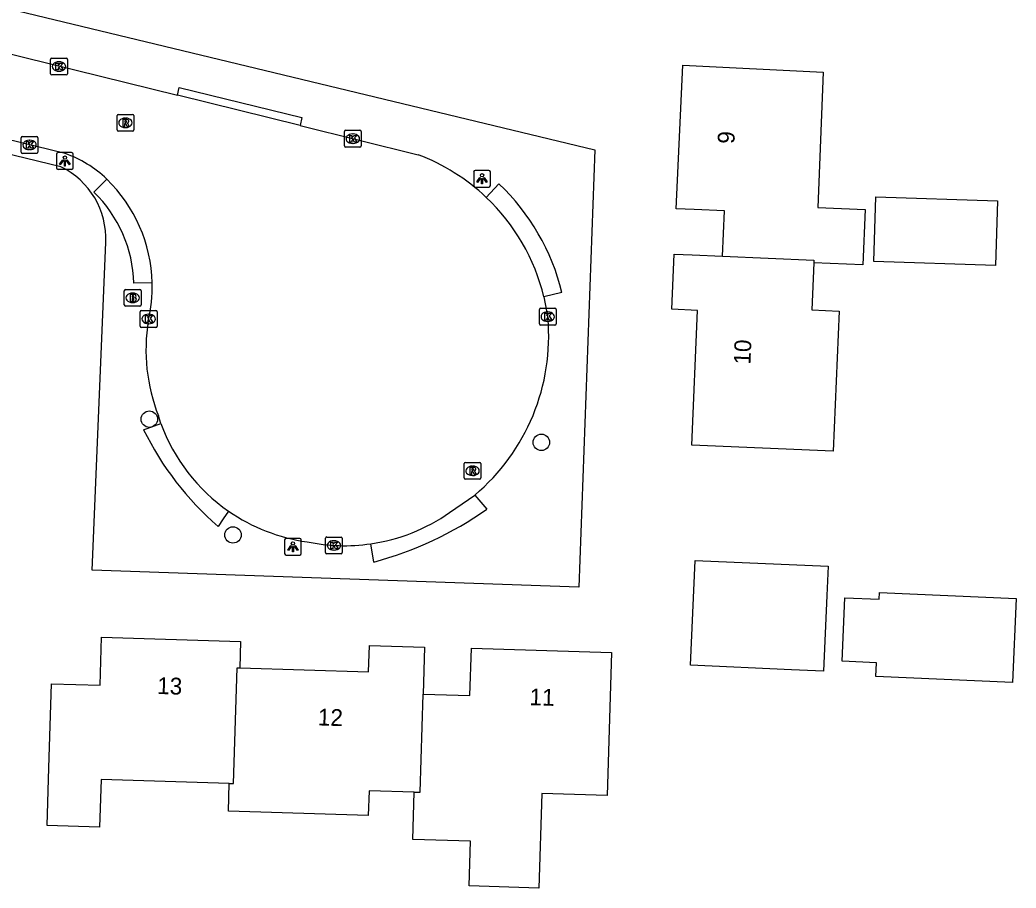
# Model space of a CAD drawing. Extents: x 160732 to 162105, y 387428 to 388479.
# Drawn here: x 161843.4 to 161902.7, y 387858 to 387909.7 of the extents above; entities that cross this region are included whole.
import ezdxf

# ---------------------------------------------------------------- set-up
doc = ezdxf.new("R2010")
doc.units = 0
for name, color, linetype in [('IMGEO_Boom', 7, 'Continuous'), ('IMGEO_Brandkraan', 7, 'Continuous'), ('IMGEO_Kolk', 7, 'Continuous'), ('IMGEO_Lichtpunt', 7, 'Continuous'), ('IMGEO_Pand', 7, 'Continuous'), ('IMGEO_Pand_nummerreeks', 7, 'Continuous'), ('IMGEO_Rijbaan_lokaal_open', 7, 'Continuous'), ('IMGEO_Rioolput', 7, 'Continuous'), ('IMGEO_Voetpad_open', 7, 'Continuous')]:
    doc.layers.add(name, color=color, linetype=linetype)

msp = doc.modelspace()

# ---------------------------------------------------------------- linework, layer by layer
at = {"layer": 'IMGEO_Boom'}
for centre in [(161851.078, 387885.917), (161874.406, 387884.536), (161856.055, 387879.026)]:
    msp.add_circle(centre, 0.489, dxfattribs=at)
at = {"layer": 'IMGEO_Brandkraan'}
for p, q in [((161849.589, 387892.714), (161849.589, 387893.566)), ((161849.664, 387893.64), (161850.516, 387893.64)), ((161850.59, 387893.566), (161850.59, 387892.714)), ((161850.077, 387893.42), (161850.102, 387893.42)), ((161850.516, 387892.64), (161849.664, 387892.64)), ((161850.1, 387892.86), (161850.075, 387892.86))]:
    msp.add_line(p, q, dxfattribs=at)
for points in [[(161849.589, 387892.714), (161849.589, 387893.566)], [(161849.664, 387893.64), (161850.516, 387893.64)], [(161850.59, 387893.566), (161850.59, 387892.714)], [(161849.937, 387893.34), (161849.937, 387892.94), (161850.15, 387892.94)], [(161850.168, 387893.34), (161849.937, 387893.34)], [(161850.116, 387893.259), (161850.062, 387893.259), (161850.062, 387893.183)], [(161850.062, 387893.183), (161850.115, 387893.183)], [(161850.124, 387893.107), (161850.062, 387893.107), (161850.062, 387893.026)], [(161850.062, 387893.026), (161850.124, 387893.026)], [(161850.516, 387892.64), (161849.664, 387892.64)]]:
    msp.add_lwpolyline(points, dxfattribs=at)
for centre, radius, start, end in [((161849.666, 387893.564), 0.0765, 91.55205, 178.44795), ((161849.666, 387893.564), 0.0765, 91.55205, 178.44795), ((161850.514, 387893.564), 0.0765, 1.55205, 88.44795), ((161850.514, 387893.564), 0.0765, 1.55205, 88.44795), ((161850.117, 387893.221), 0.0379, 267.82845, 90.93552), ((161850.125, 387893.066), 0.0404, 269.87594, 90.50774), ((161850.156, 387893.191), 0.251, 268.66757, 293.53466), ((161850.172, 387893.195), 0.145, 59.4692, 91.53667), ((161850.197, 387893.242), 0.0922, 285.51372, 58.15012), ((161850.202, 387893.05), 0.105, 301.31148, 78.98903), ((161849.666, 387892.716), 0.0765, 181.55205, 268.44795), ((161849.666, 387892.716), 0.0765, 181.55205, 268.44795), ((161850.514, 387892.716), 0.0765, 271.55205, 358.44795), ((161850.514, 387892.716), 0.0765, 271.55205, 358.44795)]:
    msp.add_arc(centre, radius, start, end, dxfattribs=at)
for centre, major_axis, ratio, start_param, end_param in [((161850.076, 387893.14), (-0.387, 0.002), 0.722429, 4.712389, 7.853982), ((161850.101, 387893.14), (-0.39, 0.002), 0.717154, 1.570796, 4.712389)]:
    msp.add_ellipse(centre, major_axis=major_axis, ratio=ratio, start_param=start_param, end_param=end_param, dxfattribs=at)
at = {"layer": 'IMGEO_Kolk'}
for p, q in [((161845.202, 387906.485), (161845.202, 387907.337)), ((161845.277, 387907.411), (161846.129, 387907.411)), ((161845.69, 387907.191), (161845.715, 387907.191)), ((161846.203, 387907.337), (161846.203, 387906.485)), ((161845.713, 387906.631), (161845.688, 387906.631)), ((161846.129, 387906.411), (161845.277, 387906.411)), ((161862.687, 387902.188), (161862.687, 387903.04)), ((161862.762, 387903.114), (161863.614, 387903.114)), ((161863.688, 387903.04), (161863.688, 387902.188)), ((161843.448, 387901.815), (161843.448, 387902.667)), ((161843.523, 387902.741), (161844.375, 387902.741)), ((161843.936, 387902.521), (161843.961, 387902.521)), ((161844.449, 387902.667), (161844.449, 387901.815)), ((161863.175, 387902.894), (161863.2, 387902.894)), ((161843.959, 387901.961), (161843.934, 387901.961)), ((161863.614, 387902.114), (161862.762, 387902.114)), ((161863.198, 387902.334), (161863.173, 387902.334)), ((161844.375, 387901.741), (161843.523, 387901.741)), ((161850.536, 387891.455), (161850.536, 387892.307)), ((161850.611, 387892.381), (161851.463, 387892.381)), ((161851.537, 387892.307), (161851.537, 387891.455)), ((161874.286, 387891.592), (161874.286, 387892.444)), ((161874.361, 387892.518), (161875.213, 387892.518)), ((161874.774, 387892.298), (161874.799, 387892.298)), ((161875.287, 387892.444), (161875.287, 387891.592)), ((161851.024, 387892.161), (161851.049, 387892.161)), ((161874.797, 387891.738), (161874.772, 387891.738)), ((161851.463, 387891.381), (161850.611, 387891.381)), ((161851.047, 387891.601), (161851.022, 387891.601)), ((161875.213, 387891.518), (161874.361, 387891.518)), ((161861.561, 387877.976), (161861.561, 387878.828)), ((161861.636, 387878.902), (161862.488, 387878.902)), ((161862.049, 387878.682), (161862.074, 387878.682)), ((161862.562, 387878.828), (161862.562, 387877.976)), ((161862.072, 387878.122), (161862.047, 387878.122)), ((161862.488, 387877.902), (161861.636, 387877.902))]:
    msp.add_line(p, q, dxfattribs=at)
for points in [[(161845.202, 387906.485), (161845.202, 387907.337)], [(161845.277, 387907.411), (161846.129, 387907.411)], [(161845.523, 387907.111), (161845.646, 387907.111), (161845.646, 387906.96), (161845.776, 387907.111), (161845.94, 387907.111), (161845.794, 387906.96), (161845.947, 387906.711), (161845.795, 387906.711), (161845.71, 387906.875), (161845.646, 387906.808), (161845.646, 387906.711), (161845.523, 387906.711), (161845.523, 387907.111)], [(161846.203, 387907.337), (161846.203, 387906.485)], [(161846.129, 387906.411), (161845.277, 387906.411)], [(161862.687, 387902.188), (161862.687, 387903.04)], [(161862.762, 387903.114), (161863.614, 387903.114)], [(161863.688, 387903.04), (161863.688, 387902.188)], [(161843.448, 387901.815), (161843.448, 387902.667)], [(161843.523, 387902.741), (161844.375, 387902.741)], [(161843.769, 387902.441), (161843.892, 387902.441), (161843.892, 387902.29), (161844.022, 387902.441), (161844.186, 387902.441), (161844.04, 387902.29), (161844.193, 387902.041), (161844.041, 387902.041), (161843.956, 387902.205), (161843.892, 387902.138), (161843.892, 387902.041), (161843.769, 387902.041), (161843.769, 387902.441)], [(161844.449, 387902.667), (161844.449, 387901.815)], [(161863.008, 387902.814), (161863.131, 387902.814), (161863.131, 387902.663), (161863.261, 387902.814), (161863.425, 387902.814), (161863.279, 387902.663), (161863.432, 387902.414), (161863.28, 387902.414), (161863.195, 387902.578), (161863.131, 387902.511), (161863.131, 387902.414), (161863.008, 387902.414), (161863.008, 387902.814)], [(161863.614, 387902.114), (161862.762, 387902.114)], [(161844.375, 387901.741), (161843.523, 387901.741)], [(161850.536, 387891.455), (161850.536, 387892.307)], [(161850.611, 387892.381), (161851.463, 387892.381)], [(161851.537, 387892.307), (161851.537, 387891.455)], [(161874.286, 387891.592), (161874.286, 387892.444)], [(161874.361, 387892.518), (161875.213, 387892.518)], [(161875.287, 387892.444), (161875.287, 387891.592)], [(161850.857, 387892.081), (161850.98, 387892.081), (161850.98, 387891.93), (161851.11, 387892.081), (161851.274, 387892.081), (161851.128, 387891.93), (161851.281, 387891.681), (161851.129, 387891.681), (161851.044, 387891.845), (161850.98, 387891.778), (161850.98, 387891.681), (161850.857, 387891.681), (161850.857, 387892.081)], [(161874.607, 387892.218), (161874.73, 387892.218), (161874.73, 387892.067), (161874.86, 387892.218), (161875.024, 387892.218), (161874.878, 387892.067), (161875.031, 387891.818), (161874.879, 387891.818), (161874.794, 387891.982), (161874.73, 387891.915), (161874.73, 387891.818), (161874.607, 387891.818), (161874.607, 387892.218)], [(161851.463, 387891.381), (161850.611, 387891.381)], [(161875.213, 387891.518), (161874.361, 387891.518)], [(161861.561, 387877.976), (161861.561, 387878.828)], [(161861.636, 387878.902), (161862.488, 387878.902)], [(161862.562, 387878.828), (161862.562, 387877.976)], [(161861.882, 387878.602), (161862.005, 387878.602), (161862.005, 387878.451), (161862.135, 387878.602), (161862.299, 387878.602), (161862.153, 387878.451), (161862.306, 387878.202), (161862.154, 387878.202), (161862.069, 387878.366), (161862.005, 387878.299), (161862.005, 387878.202), (161861.882, 387878.202), (161861.882, 387878.602)], [(161862.488, 387877.902), (161861.636, 387877.902)]]:
    msp.add_lwpolyline(points, dxfattribs=at)
for centre, start, end in [((161845.279, 387907.335), 91.55205, 178.44795), ((161845.279, 387907.335), 91.55205, 178.44795), ((161846.127, 387907.335), 1.55205, 88.44795), ((161846.127, 387907.335), 1.55205, 88.44795), ((161845.279, 387906.487), 181.55205, 268.44795), ((161845.279, 387906.487), 181.55205, 268.44795), ((161846.127, 387906.487), 271.55205, 358.44795), ((161846.127, 387906.487), 271.55205, 358.44795), ((161862.764, 387903.038), 91.55205, 178.44795), ((161862.764, 387903.038), 91.55205, 178.44795), ((161863.612, 387903.038), 1.55205, 88.44795), ((161863.612, 387903.038), 1.55205, 88.44795), ((161843.525, 387902.665), 91.55205, 178.44795), ((161843.525, 387902.665), 91.55205, 178.44795), ((161844.373, 387902.665), 1.55205, 88.44795), ((161844.373, 387902.665), 1.55205, 88.44795), ((161843.525, 387901.817), 181.55205, 268.44795), ((161843.525, 387901.817), 181.55205, 268.44795), ((161844.373, 387901.817), 271.55205, 358.44795), ((161844.373, 387901.817), 271.55205, 358.44795), ((161862.764, 387902.19), 181.55205, 268.44795), ((161862.764, 387902.19), 181.55205, 268.44795), ((161863.612, 387902.19), 271.55205, 358.44795), ((161863.612, 387902.19), 271.55205, 358.44795), ((161850.613, 387892.305), 91.55205, 178.44795), ((161850.613, 387892.305), 91.55205, 178.44795), ((161851.461, 387892.305), 1.55205, 88.44795), ((161851.461, 387892.305), 1.55205, 88.44795), ((161874.363, 387892.442), 91.55205, 178.44795), ((161874.363, 387892.442), 91.55205, 178.44795), ((161875.211, 387892.442), 1.55205, 88.44795), ((161875.211, 387892.442), 1.55205, 88.44795), ((161850.613, 387891.457), 181.55205, 268.44795), ((161850.613, 387891.457), 181.55205, 268.44795), ((161851.461, 387891.457), 271.55205, 358.44795), ((161851.461, 387891.457), 271.55205, 358.44795), ((161874.363, 387891.594), 181.55205, 268.44795), ((161874.363, 387891.594), 181.55205, 268.44795), ((161875.211, 387891.594), 271.55205, 358.44795), ((161875.211, 387891.594), 271.55205, 358.44795), ((161861.638, 387878.826), 91.55205, 178.44795), ((161861.638, 387878.826), 91.55205, 178.44795), ((161862.486, 387878.826), 1.55205, 88.44795), ((161862.486, 387878.826), 1.55205, 88.44795), ((161861.638, 387877.978), 181.55205, 268.44795), ((161861.638, 387877.978), 181.55205, 268.44795), ((161862.486, 387877.978), 271.55205, 358.44795), ((161862.486, 387877.978), 271.55205, 358.44795)]:
    msp.add_arc(centre, 0.0765, start, end, dxfattribs=at)
for centre, major_axis, ratio, start_param, end_param in [((161845.689, 387906.911), (-0.387, 0.002), 0.722429, 4.712389, 7.853982), ((161845.714, 387906.911), (-0.39, 0.002), 0.717154, 1.570796, 4.712389), ((161843.935, 387902.241), (-0.387, 0.002), 0.722429, 4.712389, 7.853982), ((161843.96, 387902.241), (-0.39, 0.002), 0.717154, 1.570796, 4.712389), ((161863.174, 387902.614), (-0.387, 0.002), 0.722429, 4.712389, 7.853982), ((161863.199, 387902.614), (-0.39, 0.002), 0.717154, 1.570796, 4.712389), ((161874.773, 387892.018), (-0.387, 0.002), 0.722429, 4.712389, 7.853982), ((161874.798, 387892.018), (-0.39, 0.002), 0.717154, 1.570796, 4.712389), ((161851.023, 387891.881), (-0.387, 0.002), 0.722429, 4.712389, 7.853982), ((161851.048, 387891.881), (-0.39, 0.002), 0.717154, 1.570796, 4.712389), ((161862.048, 387878.402), (-0.387, 0.002), 0.722429, 4.712389, 7.853982), ((161862.073, 387878.402), (-0.39, 0.002), 0.717154, 1.570796, 4.712389)]:
    msp.add_ellipse(centre, major_axis=major_axis, ratio=ratio, start_param=start_param, end_param=end_param, dxfattribs=at)
at = {"layer": 'IMGEO_Lichtpunt'}
for p, q in [((161846.454, 387901.786), (161845.646, 387901.786)), ((161846.454, 387901.786), (161845.646, 387901.786)), ((161845.552, 387901.691), (161845.552, 387900.884)), ((161845.552, 387901.691), (161845.552, 387900.884)), ((161846.548, 387900.884), (161846.548, 387901.691)), ((161846.548, 387900.884), (161846.548, 387901.691)), ((161845.646, 387900.79), (161846.454, 387900.79)), ((161845.646, 387900.79), (161846.454, 387900.79)), ((161870.378, 387900.635), (161870.378, 387899.828)), ((161870.378, 387900.635), (161870.378, 387899.828)), ((161871.28, 387900.73), (161870.472, 387900.73)), ((161871.28, 387900.73), (161870.472, 387900.73)), ((161871.374, 387899.828), (161871.374, 387900.635)), ((161871.374, 387899.828), (161871.374, 387900.635)), ((161870.472, 387899.734), (161871.28, 387899.734)), ((161870.472, 387899.734), (161871.28, 387899.734)), ((161859.126, 387878.725), (161859.126, 387877.918)), ((161859.126, 387878.725), (161859.126, 387877.918)), ((161860.028, 387878.82), (161859.22, 387878.82)), ((161860.028, 387878.82), (161859.22, 387878.82)), ((161860.122, 387877.918), (161860.122, 387878.725)), ((161860.122, 387877.918), (161860.122, 387878.725)), ((161859.22, 387877.824), (161860.028, 387877.824)), ((161859.22, 387877.824), (161860.028, 387877.824))]:
    msp.add_line(p, q, dxfattribs=at)
for points in [[(161845.926, 387901.355), (161845.965, 387901.327), (161845.777, 387901.065), (161845.739, 387901.092), (161845.926, 387901.355)], [(161846.028, 387901.307), (161846.075, 387901.307), (161846.075, 387900.985), (161846.028, 387900.985), (161846.028, 387901.307)], [(161846.138, 387901.327), (161846.176, 387901.354), (161846.363, 387901.092), (161846.324, 387901.064), (161846.138, 387901.327)], [(161870.752, 387900.299), (161870.791, 387900.271), (161870.603, 387900.009), (161870.565, 387900.036), (161870.752, 387900.299)], [(161870.854, 387900.251), (161870.901, 387900.251), (161870.901, 387899.929), (161870.854, 387899.929), (161870.854, 387900.251)], [(161870.964, 387900.271), (161871.002, 387900.298), (161871.189, 387900.036), (161871.15, 387900.008), (161870.964, 387900.271)], [(161859.5, 387878.389), (161859.539, 387878.361), (161859.351, 387878.099), (161859.313, 387878.126), (161859.5, 387878.389)], [(161859.602, 387878.341), (161859.649, 387878.341), (161859.649, 387878.019), (161859.602, 387878.019), (161859.602, 387878.341)], [(161859.712, 387878.361), (161859.75, 387878.388), (161859.937, 387878.126), (161859.898, 387878.098), (161859.712, 387878.361)]]:
    msp.add_lwpolyline(points, dxfattribs=at)
for centre in [(161846.051, 387901.489), (161870.877, 387900.433), (161859.625, 387878.523)]:
    msp.add_circle(centre, 0.0994, dxfattribs=at)
for centre, start, end in [((161845.646, 387901.691), 90, 180), ((161845.646, 387901.691), 90, 180), ((161846.454, 387901.691), 0, 90), ((161846.454, 387901.691), 0, 90), ((161845.646, 387900.884), 180, 270), ((161845.646, 387900.884), 180, 270), ((161846.454, 387900.884), 270, 0), ((161846.454, 387900.884), 270, 360), ((161870.472, 387900.635), 90, 180), ((161870.472, 387900.635), 90, 180), ((161871.28, 387900.635), 0, 90), ((161871.28, 387900.635), 0, 90), ((161870.472, 387899.828), 180, 270), ((161870.472, 387899.828), 180, 270), ((161871.28, 387899.828), 270, 0), ((161871.28, 387899.828), 270, 360), ((161859.22, 387878.725), 90, 180), ((161859.22, 387878.725), 90, 180), ((161860.028, 387878.725), 0, 90), ((161860.028, 387878.725), 0, 90), ((161859.22, 387877.918), 180, 270), ((161859.22, 387877.918), 180, 270), ((161860.028, 387877.918), 270, 0), ((161860.028, 387877.918), 270, 360)]:
    msp.add_arc(centre, 0.0946, start, end, dxfattribs=at)
at = {"layer": 'IMGEO_Pand'}
for points in [[(161885.182, 387895.615), (161885.297, 387898.317), (161883.495, 387898.394), (161882.436, 387898.439), (161882.815, 387906.986), (161891.176, 387906.567), (161890.861, 387898.521), (161893.67, 387898.401), (161893.529, 387895.108), (161890.618, 387895.233)], [(161901.554, 387898.92), (161901.429, 387895.061), (161894.187, 387895.297), (161894.313, 387899.156), (161901.554, 387898.92)], [(161890.618, 387895.233), (161890.498, 387892.425), (161892.125, 387892.356), (161891.769, 387884.01), (161883.357, 387884.369), (161883.7, 387892.394), (161882.169, 387892.459), (161882.309, 387895.737), (161883.375, 387895.692), (161885.182, 387895.615)], [(161885.182, 387895.615), (161890.624, 387895.384), (161890.618, 387895.233)], [(161891.47, 387877.157), (161891.394, 387875.417), (161891.197, 387870.918), (161889.286, 387871.002), (161883.288, 387871.264), (161883.561, 387877.503), (161891.47, 387877.157)], [(161894.514, 387875.198), (161894.532, 387875.601), (161902.655, 387875.246), (161902.436, 387870.24), (161894.313, 387870.596), (161894.349, 387871.416), (161892.306, 387871.505), (161892.472, 387875.287), (161894.514, 387875.198)], [(161855.837, 387864.229), (161848.204, 387864.461), (161848.118, 387861.634), (161844.999, 387861.729), (161845.103, 387865.165), (161845.255, 387870.162), (161848.15, 387870.075), (161848.237, 387872.942), (161856.503, 387872.691), (161856.455, 387871.11)], [(161856.455, 387871.11), (161864.126, 387870.877), (161864.174, 387872.452), (161867.461, 387872.352), (161867.376, 387869.551)], [(161867.376, 387869.551), (161870.155, 387869.466), (161870.241, 387872.278), (161878.584, 387872.025), (161878.326, 387863.514), (161874.425, 387863.632), (161874.253, 387858.002), (161870.105, 387858.128), (161870.186, 387860.8), (161866.754, 387860.904), (161866.839, 387863.718)], [(161855.837, 387864.229), (161856.096, 387864.221), (161856.304, 387871.115), (161856.455, 387871.11)], [(161866.839, 387863.718), (161867.198, 387863.707), (161867.376, 387869.551)], [(161866.839, 387863.718), (161864.15, 387863.8), (161864.105, 387862.32), (161855.787, 387862.572), (161855.837, 387864.229)]]:
    msp.add_lwpolyline(points, dxfattribs=at)
at = {"layer": 'IMGEO_Rijbaan_lokaal_open'}
for points in [[(161846.062, 387901.727), (161818.063, 387908.587), (161814.541, 387909.45)], [(161837.46, 387908.968), (161852.745, 387905.196)], [(161860.044, 387903.395), (161852.745, 387905.196)], [(161860.044, 387903.395), (161867.079, 387901.659)], [(161874.561, 387893.194), (161874.795, 387891.953)], [(161851.769, 387885.665), (161851.619, 387886.108)], [(161868.948, 387880.354), (161870.441, 387881.395)]]:
    msp.add_lwpolyline(points, dxfattribs=at)
for centre, radius, start, end in [((161843.982, 387895.557), 6.511, 45.57656, 71.3737), ((161862.725, 387890.224), 12.236, 46.6532, 69.15541), ((161842.335, 387893.808), 8.914, 1.44945, 45.88523), ((161862.783, 387890.325), 12.123, 13.68804, 46.52149), ((161842.245, 387893.817), 9.004, 346.83639, 1.37203), ((161861.759, 387890.058), 10.882, 170.96303, 201.28156), ((161862.462, 387890.862), 12.382, 310.12528, 5.05332), ((161861.983, 387889.37), 10.865, 199.93596, 235.26374), ((161861.983, 387889.382), 10.875, 235.30349, 262.03738), ((161862.691, 387889.309), 10.924, 278.25564, 304.94202), ((161862.692, 387889.32), 10.935, 258.3061, 278.24266)]:
    msp.add_arc(centre, radius, start, end, dxfattribs=at)
at = {"layer": 'IMGEO_Rioolput'}
for p, q in [((161849.157, 387903.133), (161849.157, 387903.985)), ((161849.232, 387904.059), (161850.084, 387904.059)), ((161849.645, 387903.839), (161849.67, 387903.839)), ((161850.158, 387903.985), (161850.158, 387903.133)), ((161850.084, 387903.059), (161849.232, 387903.059)), ((161849.668, 387903.279), (161849.643, 387903.279)), ((161869.809, 387882.418), (161869.809, 387883.27)), ((161869.884, 387883.344), (161870.736, 387883.344)), ((161870.297, 387883.124), (161870.322, 387883.124)), ((161870.81, 387883.27), (161870.81, 387882.418)), ((161870.736, 387882.344), (161869.884, 387882.344)), ((161870.32, 387882.564), (161870.295, 387882.564))]:
    msp.add_line(p, q, dxfattribs=at)
for points in [[(161849.157, 387903.133), (161849.157, 387903.985)], [(161849.232, 387904.059), (161850.084, 387904.059)], [(161849.746, 387903.757), (161849.494, 387903.759), (161849.494, 387903.359)], [(161849.672, 387903.678), (161849.618, 387903.678), (161849.618, 387903.597)], [(161849.618, 387903.597), (161849.67, 387903.597)], [(161850.158, 387903.985), (161850.158, 387903.133)], [(161850.084, 387903.059), (161849.232, 387903.059)], [(161849.494, 387903.359), (161849.618, 387903.359), (161849.618, 387903.521), (161849.629, 387903.521)], [(161849.676, 387903.492), (161849.747, 387903.359), (161849.887, 387903.359), (161849.822, 387903.485)], [(161869.809, 387882.418), (161869.809, 387883.27)], [(161869.884, 387883.344), (161870.736, 387883.344)], [(161870.398, 387883.042), (161870.146, 387883.044), (161870.146, 387882.644)], [(161870.146, 387882.644), (161870.27, 387882.644), (161870.27, 387882.806), (161870.281, 387882.806)], [(161870.324, 387882.963), (161870.27, 387882.963), (161870.27, 387882.882)], [(161870.27, 387882.882), (161870.322, 387882.882)], [(161870.81, 387883.27), (161870.81, 387882.418)], [(161870.736, 387882.344), (161869.884, 387882.344)], [(161870.328, 387882.777), (161870.399, 387882.644), (161870.539, 387882.644), (161870.474, 387882.77)]]:
    msp.add_lwpolyline(points, dxfattribs=at)
for centre, radius, start, end in [((161849.234, 387903.983), 0.0765, 91.55205, 178.44795), ((161849.234, 387903.983), 0.0765, 91.55205, 178.44795), ((161849.654, 387903.786), 0.19, 274.7715, 282.96867), ((161849.678, 387903.582), 0.0964, 77.00612, 93.18647), ((161849.692, 387903.639), 0.0378, 276.66336, 79.67722), ((161849.745, 387903.647), 0.109, 350.36119, 89.41601), ((161849.743, 387903.647), 0.112, 277.58423, 350.98172), ((161850.082, 387903.983), 0.0765, 1.55205, 88.44795), ((161850.082, 387903.983), 0.0765, 1.55205, 88.44795), ((161849.234, 387903.135), 0.0765, 181.55205, 268.44795), ((161849.234, 387903.135), 0.0765, 181.55205, 268.44795), ((161849.628, 387903.468), 0.0533, 26.02933, 88.69889), ((161849.727, 387903.432), 0.108, 29.51342, 73.79051), ((161850.082, 387903.135), 0.0765, 271.55205, 358.44795), ((161850.082, 387903.135), 0.0765, 271.55205, 358.44795), ((161869.886, 387883.268), 0.0765, 91.55205, 178.44795), ((161869.886, 387883.268), 0.0765, 91.55205, 178.44795), ((161870.28, 387882.753), 0.0533, 26.02933, 88.69889), ((161870.306, 387883.071), 0.19, 274.7715, 282.96867), ((161870.33, 387882.867), 0.0964, 77.00612, 93.18647), ((161870.344, 387882.924), 0.0378, 276.66336, 79.67722), ((161870.397, 387882.932), 0.109, 350.36119, 89.41601), ((161870.395, 387882.932), 0.112, 277.58423, 350.98172), ((161870.379, 387882.717), 0.108, 29.51342, 73.79051), ((161870.734, 387883.268), 0.0765, 1.55205, 88.44795), ((161870.734, 387883.268), 0.0765, 1.55205, 88.44795), ((161869.886, 387882.42), 0.0765, 181.55205, 268.44795), ((161869.886, 387882.42), 0.0765, 181.55205, 268.44795), ((161870.734, 387882.42), 0.0765, 271.55205, 358.44795), ((161870.734, 387882.42), 0.0765, 271.55205, 358.44795)]:
    msp.add_arc(centre, radius, start, end, dxfattribs=at)
for centre, major_axis, ratio, start_param, end_param in [((161849.644, 387903.559), (-0.387, 0.002), 0.722429, 4.712389, 7.853982), ((161849.669, 387903.559), (-0.39, 0.002), 0.717154, 1.570796, 4.712389), ((161870.296, 387882.844), (-0.387, 0.002), 0.722429, 4.712389, 7.853982), ((161870.321, 387882.844), (-0.39, 0.002), 0.717154, 1.570796, 4.712389)]:
    msp.add_ellipse(centre, major_axis=major_axis, ratio=ratio, start_param=start_param, end_param=end_param, dxfattribs=at)
at = {"layer": 'IMGEO_Voetpad_open'}
for points in [[(161788.051, 387923.676), (161793.58, 387922.326), (161795.815, 387921.666), (161877.584, 387901.955), (161876.631, 387875.915), (161847.67, 387876.935), (161848.486, 387896.439)], [(161845.81, 387900.941), (161819.496, 387907.33)], [(161852.745, 387905.196), (161852.856, 387905.659), (161860.158, 387903.87), (161860.044, 387903.395)], [(161847.781, 387899.424), (161848.54, 387900.207)], [(161871.124, 387899.122), (161871.883, 387899.922)], [(161851.246, 387894.033), (161850.156, 387894.005)], [(161875.633, 387893.455), (161874.561, 387893.194)], [(161850.735, 387885.29), (161851.769, 387885.665)], [(161870.441, 387881.395), (161870.801, 387880.979), (161871.162, 387880.564)], [(161855.792, 387880.441), (161855.478, 387879.99), (161855.165, 387879.537)], [(161864.438, 387877.412), (161864.26, 387878.498)]]:
    msp.add_lwpolyline(points, dxfattribs=at)
for centre, radius, start, end in [((161843.75, 387896.67), 4.741, 357.20291, 64.2518), ((161842.342, 387893.81), 7.816, 1.42738, 45.90567), ((161862.776, 387890.32), 13.234, 13.7022, 46.51386), ((161867.234, 387893.413), 18.39, 206.21143, 228.98348), ((161859.008, 387897.744), 21.045, 284.95333, 305.27808)]:
    msp.add_arc(centre, radius, start, end, dxfattribs=at)

# ---------------------------------------------------------------- texts
at = {"layer": 'IMGEO_Pand_nummerreeks'}
for s, rotation, p in [('9', 87.46099, (161885.891, 387902.292)), ('10', 87.55259, (161886.845, 387889.149)), ('13', 358.26073, (161851.535, 387869.56)), ('11', 358.26305, (161873.692, 387868.892)), ('12', 358.26022, (161861.096, 387867.688))]:
    msp.add_text(s, height=1, rotation=rotation, dxfattribs=at).set_placement(p)

doc.saveas('drawing.dxf')
